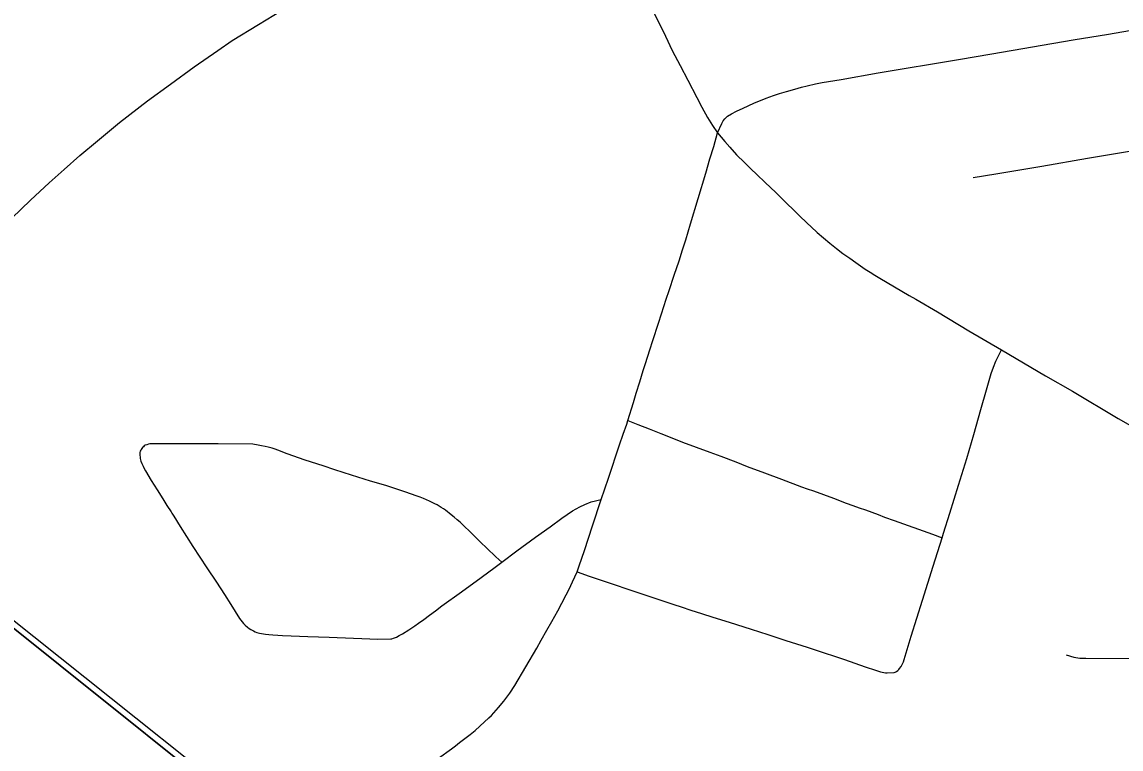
# Model space of a CAD drawing. Extents: x -59 to 82, y -3 to 49.
# Drawn here: x -9.143 to -8.574, y 30.372 to 30.748 of the extents above; entities that cross this region are included whole.
import ezdxf

# ---------------------------------------------------------------- set-up
doc = ezdxf.new("R2010")
doc.units = 0
for name, color, linetype in [('GM_X_City_Street', 7, 'Continuous'), ('GM_X_Corporation', 7, 'Continuous'), ('GM_X_County_Road', 7, 'Continuous'), ('GM_X_Rail_Line', 7, 'Continuous')]:
    doc.layers.add(name, color=color, linetype=linetype)

msp = doc.modelspace()

# ---------------------------------------------------------------- linework, layer by layer
at = {"layer": 'GM_X_City_Street'}
for points in [[(-8.78303, 30.69047), (-8.78087, 30.69535), (-8.78019, 30.6966), (-8.77933, 30.69774), (-8.77783, 30.69909), (-8.77583, 30.70035), (-8.7732, 30.70171), (-8.76979, 30.70329), (-8.76434, 30.70574), (-8.75781, 30.70835), (-8.75412, 30.70971), (-8.751, 30.71073), (-8.74742, 30.7118), (-8.743, 30.71305), (-8.73954, 30.71407), (-8.73664, 30.71481), (-8.73244, 30.71577), (-8.72887, 30.71645), (-8.71911, 30.71814), (-8.69998, 30.72143), (-8.65849, 30.72845), (-8.64124, 30.7314), (-8.59913, 30.73854), (-8.58074, 30.7416), (-8.56604, 30.74403)], [(-8.65088, 30.66727), (-8.63906, 30.66926), (-8.61532, 30.67329), (-8.59171, 30.67732), (-8.57094, 30.68078), (-8.55594, 30.68332), (-8.5434, 30.68545), (-8.5337, 30.68708), (-8.52192, 30.68898), (-8.50438, 30.69203), (-8.48901, 30.69462), (-8.47521, 30.69698), (-8.45896, 30.69966), (-8.44978, 30.70122), (-8.42889, 30.70472), (-8.41157, 30.7076), (-8.3919, 30.71091), (-8.37401, 30.71392), (-8.35323, 30.71745), (-8.34379, 30.71904), (-8.33512, 30.72034)], [(-8.69051, 30.4117), (-8.68981, 30.41227), (-8.68933, 30.41275), (-8.68885, 30.41326), (-8.68811, 30.41425), (-8.68772, 30.41495), (-8.68733, 30.41573), (-8.68691, 30.41676), (-8.6865, 30.41789), (-8.68593, 30.41968), (-8.68294, 30.43002), (-8.67695, 30.44866), (-8.6715, 30.46619), (-8.66694, 30.4808), (-8.66618, 30.48324), (-8.66288, 30.49361), (-8.65849, 30.50803), (-8.65412, 30.52185), (-8.65043, 30.53436), (-8.64678, 30.54725), (-8.64391, 30.55738), (-8.64143, 30.56592), (-8.64031, 30.56923), (-8.63904, 30.57226), (-8.63793, 30.57477), (-8.63621, 30.57816)], [(-8.82946, 30.54153), (-8.82424, 30.53944), (-8.81841, 30.53723), (-8.81237, 30.5348), (-8.80849, 30.53327), (-8.80119, 30.53032), (-8.79405, 30.52776), (-8.78701, 30.52519), (-8.78138, 30.52313), (-8.77363, 30.52013), (-8.76776, 30.51781), (-8.75876, 30.51455), (-8.74995, 30.51128), (-8.7396, 30.50727), (-8.7367, 30.50626), (-8.73333, 30.5051), (-8.72313, 30.50131), (-8.71651, 30.49885), (-8.71302, 30.49763), (-8.70976, 30.49642), (-8.70649, 30.49528), (-8.7032, 30.4941), (-8.69993, 30.49287), (-8.69667, 30.49161), (-8.69176, 30.4898), (-8.67193, 30.48268), (-8.66694, 30.4808)], [(-8.89463, 30.46829), (-8.89619, 30.46973), (-8.89766, 30.47105), (-8.89925, 30.47262), (-8.90085, 30.47403), (-8.90242, 30.47547), (-8.90562, 30.47854), (-8.90879, 30.48165), (-8.91191, 30.4848), (-8.91332, 30.48619), (-8.91477, 30.48757), (-8.91623, 30.48891), (-8.91773, 30.49022), (-8.91925, 30.49151), (-8.92079, 30.49276), (-8.92177, 30.49359), (-8.92277, 30.4944), (-8.92379, 30.49516), (-8.92484, 30.4959), (-8.92592, 30.4966), (-8.92813, 30.4979), (-8.92927, 30.49849), (-8.93199, 30.49982), (-8.93357, 30.50055), (-8.93518, 30.50122), (-8.93681, 30.50186), (-8.93845, 30.50244), (-8.9448, 30.50459), (-8.95002, 30.50633), (-8.95469, 30.50787), (-8.9626, 30.51023), (-8.97242, 30.51329), (-8.98096, 30.51611), (-8.98707, 30.51808), (-8.9963, 30.52108), (-9.00557, 30.52438), (-9.01043, 30.52628), (-9.01187, 30.52679), (-9.01333, 30.52724), (-9.01555, 30.52781), (-9.01709, 30.52812), (-9.01889, 30.52854), (-9.02066, 30.52889), (-9.02335, 30.52928), (-9.0413, 30.52943), (-9.06833, 30.52959), (-9.07599, 30.52957), (-9.07666, 30.52947), (-9.07737, 30.52932), (-9.0782, 30.52906), (-9.07901, 30.52875), (-9.07952, 30.52842), (-9.08, 30.52802), (-9.08044, 30.52759), (-9.08083, 30.52711), (-9.08117, 30.52659), (-9.08137, 30.52618), (-9.0816, 30.52568), (-9.08179, 30.525), (-9.08187, 30.52435), (-9.08173, 30.52185), (-9.08154, 30.52115), (-9.08129, 30.52048), (-9.08077, 30.51929), (-9.08018, 30.51801), (-9.07958, 30.51678), (-9.07896, 30.51557), (-9.07597, 30.51059), (-9.0729, 30.50572), (-9.06998, 30.50099), (-9.0678, 30.49763), (-9.06565, 30.49423), (-9.06523, 30.49356), (-9.06425, 30.49209), (-9.06092, 30.4867), (-9.05442, 30.47635), (-9.05086, 30.47089), (-9.04722, 30.46534), (-9.04212, 30.45795), (-9.03803, 30.4515), (-9.03483, 30.44643), (-9.03027, 30.43909), (-9.02891, 30.43732), (-9.02817, 30.43649), (-9.02737, 30.43571), (-9.0261, 30.43461), (-9.02521, 30.43394), (-9.02435, 30.43336), (-9.02309, 30.43266), (-9.02221, 30.43226), (-9.02132, 30.43192), (-9.01994, 30.43151), (-9.019, 30.43131), (-9.01689, 30.43104), (-9.01514, 30.43082), (-9.01311, 30.43061), (-9.01043, 30.43041), (-9.00805, 30.43028), (-9.00353, 30.43011), (-8.99503, 30.42987), (-8.98397, 30.42947), (-8.96281, 30.42854), (-8.95883, 30.42843), (-8.95203, 30.42855), (-8.9515, 30.42865), (-8.9506, 30.42891), (-8.94958, 30.42931), (-8.94908, 30.42952), (-8.9477, 30.43023), (-8.94596, 30.43123), (-8.94272, 30.43323), (-8.94124, 30.43424), (-8.93963, 30.43529), (-8.93776, 30.43665), (-8.93498, 30.4386), (-8.93195, 30.44085), (-8.92894, 30.44312), (-8.92563, 30.44564), (-8.91552, 30.45291), (-8.90533, 30.46031), (-8.89814, 30.46563), (-8.89463, 30.46829), (-8.8869, 30.4741), (-8.87712, 30.48113), (-8.86968, 30.48652), (-8.86358, 30.49105), (-8.85808, 30.49484), (-8.85431, 30.49694), (-8.8516, 30.49818), (-8.84837, 30.49942), (-8.84315, 30.50067)], [(-8.85567, 30.46332), (-8.84939, 30.46108), (-8.81653, 30.44996), (-8.80568, 30.44642), (-8.8018, 30.44511), (-8.7968, 30.44345), (-8.79127, 30.44163), (-8.78545, 30.43973), (-8.77706, 30.43714), (-8.76562, 30.43358), (-8.75711, 30.4309), (-8.74769, 30.42777), (-8.73673, 30.4243), (-8.73308, 30.42315), (-8.71744, 30.41791), (-8.70672, 30.41416), (-8.70132, 30.41237), (-8.69871, 30.41158), (-8.69783, 30.41134), (-8.69707, 30.41116), (-8.69617, 30.41101), (-8.6953, 30.41095), (-8.69167, 30.41115), (-8.69109, 30.41137), (-8.69051, 30.4117)], [(-8.60271, 30.42029), (-8.59878, 30.41913), (-8.59562, 30.41862), (-8.59262, 30.41851), (-8.55431, 30.41845), (-8.49727, 30.41833)]]:
    msp.add_lwpolyline(points, dxfattribs=at)
at = {"layer": 'GM_X_Corporation'}
for points in [[(-10.09896, 31.20292), (-10.0062, 31.12626), (-9.2557, 30.52091), (-8.59162, 29.98909), (-8.56459, 29.96763), (-8.55182, 29.95651), (-8.53554, 29.9409), (-8.51461, 29.92082), (-8.49557, 29.90072), (-8.47376, 29.87572), (-8.44456, 29.84252), (-8.39844, 29.78156), (-8.34329, 29.7075), (-8.33999, 30.40344), (-8.33647, 30.90891), (-8.34995, 31.63716)], [(-8.49557, 29.90072), (-8.51461, 29.92082), (-8.53554, 29.9409), (-8.55182, 29.95651), (-8.56459, 29.96763), (-8.59162, 29.98909), (-9.2557, 30.52091), (-10.0062, 31.12626), (-10.09896, 31.20292)]]:
    msp.add_lwpolyline(points, dxfattribs=at)
at = {"layer": 'GM_X_County_Road'}
for points in [[(-8.87746, 30.86801), (-8.87062, 30.85552), (-8.85841, 30.83277), (-8.8526, 30.82212), (-8.85197, 30.82088), (-8.83946, 30.79766), (-8.8339, 30.78702), (-8.82885, 30.77727), (-8.82268, 30.76605), (-8.81989, 30.76058), (-8.81544, 30.75163), (-8.81002, 30.74047), (-8.80649, 30.73315), (-8.80245, 30.72532), (-8.79849, 30.71778), (-8.79381, 30.70868), (-8.79112, 30.70367), (-8.78815, 30.69847), (-8.78564, 30.69428), (-8.78303, 30.69047)], [(-9.14811, 30.64638), (-9.13843, 30.65559), (-9.12866, 30.66464), (-9.12101, 30.67141), (-9.11284, 30.67873), (-9.10376, 30.68639), (-9.0924, 30.69573), (-9.07791, 30.70707), (-9.06602, 30.71562), (-9.05373, 30.72462), (-9.04147, 30.73313), (-9.03402, 30.7383), (-9.02041, 30.7466), (-9.00862, 30.75369)], [(-8.92734, 30.36687), (-8.92061, 30.37171), (-8.91851, 30.37328), (-8.91643, 30.37489), (-8.9137, 30.37693), (-8.91102, 30.37902), (-8.90837, 30.38116), (-8.90599, 30.38332), (-8.90128, 30.38772), (-8.89999, 30.38898), (-8.89873, 30.39028), (-8.89752, 30.39161), (-8.89633, 30.39297), (-8.89356, 30.39638), (-8.89198, 30.39842), (-8.89043, 30.4005), (-8.8879, 30.40441), (-8.88214, 30.41415), (-8.87659, 30.42377), (-8.87431, 30.42787), (-8.87134, 30.4331), (-8.86876, 30.43758), (-8.86573, 30.44316), (-8.86351, 30.4471), (-8.8613, 30.45128), (-8.85986, 30.45433), (-8.85805, 30.45804), (-8.85567, 30.46332), (-8.85456, 30.46637), (-8.85183, 30.47433), (-8.84765, 30.48699), (-8.84315, 30.50067), (-8.83942, 30.51178), (-8.83374, 30.52906), (-8.8318, 30.53449), (-8.83004, 30.53967), (-8.82946, 30.54153), (-8.82658, 30.55085), (-8.82521, 30.55567), (-8.82331, 30.56153), (-8.82145, 30.56748), (-8.82032, 30.57115), (-8.81799, 30.57807), (-8.81645, 30.58293), (-8.81351, 30.59194), (-8.8121, 30.59672), (-8.80954, 30.60433), (-8.808, 30.60889), (-8.80541, 30.61676), (-8.80296, 30.62414), (-8.8011, 30.62985), (-8.79944, 30.63501), (-8.79697, 30.64333), (-8.78907, 30.66963), (-8.78694, 30.67692), (-8.78499, 30.68342), (-8.78303, 30.69047)], [(-8.78303, 30.69047), (-8.77934, 30.68591), (-8.7767, 30.68302), (-8.77319, 30.67914), (-8.76904, 30.67505), (-8.7659, 30.6718), (-8.76266, 30.66885), (-8.75846, 30.66471), (-8.75293, 30.65951), (-8.74806, 30.65479), (-8.74287, 30.64982), (-8.74081, 30.64774), (-8.73665, 30.64376), (-8.73459, 30.64182), (-8.73144, 30.63892), (-8.72825, 30.63605), (-8.72493, 30.63332), (-8.72156, 30.63066), (-8.71815, 30.62805), (-8.71468, 30.62552), (-8.71151, 30.62327), (-8.70908, 30.6216), (-8.70662, 30.61997), (-8.70414, 30.61838), (-8.70164, 30.61682), (-8.69911, 30.6153), (-8.68391, 30.60633), (-8.68041, 30.60429), (-8.6693, 30.59782), (-8.65305, 30.58804), (-8.63621, 30.57816), (-8.61341, 30.56475), (-8.59948, 30.55668), (-8.57576, 30.54265), (-8.56108, 30.53409)]]:
    msp.add_lwpolyline(points, dxfattribs=at)
at = {"layer": 'GM_X_Rail_Line'}
msp.add_lwpolyline([(-8.27858, 29.62423), (-8.39921, 29.78822), (-8.49181, 29.89997), (-8.5854, 29.98673), (-8.9921, 30.31414), (-9.91034, 31.0469), (-10.04459, 31.15718), (-10.14224, 31.24039), (-10.21329, 31.32567), (-10.2646, 31.40667), (-10.32683, 31.51793), (-10.44492, 31.80172), (-10.67717, 32.40557), (-10.96707, 33.08851), (-11.01696, 33.18051), (-11.06152, 33.22784), (-11.06577, 33.23234)], dxfattribs=at)

doc.saveas('drawing.dxf')
